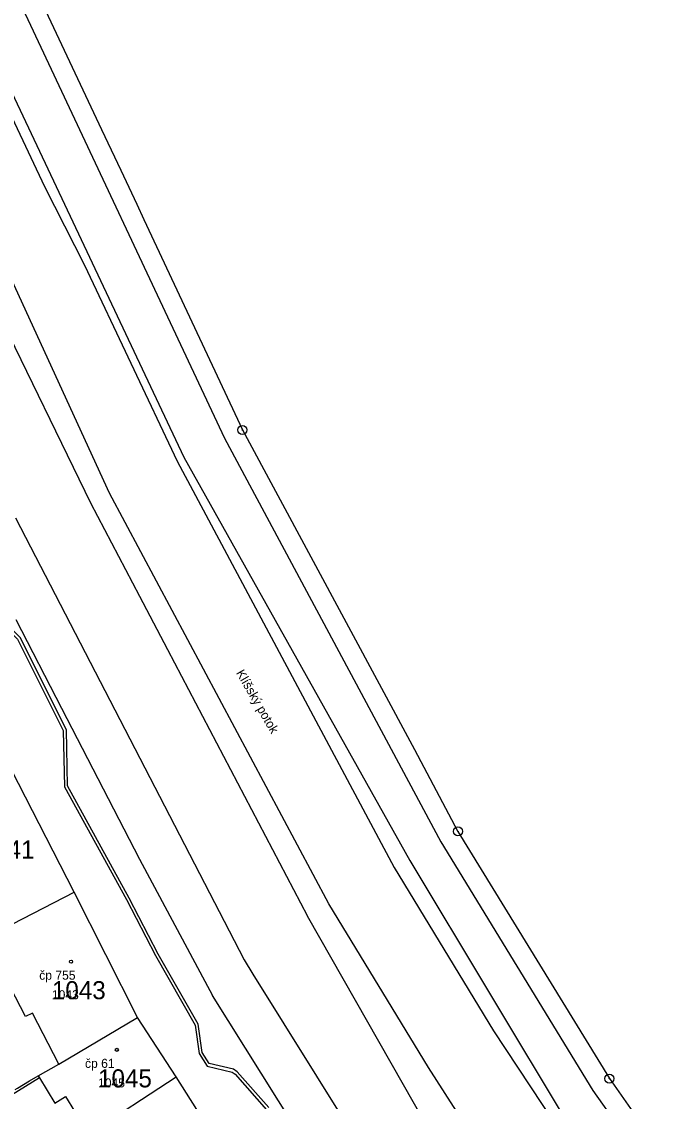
# Model space of a CAD drawing. Extents: x -763628 to -761565, y -976033 to -973833.
# Drawn here: x -761868 to -761796.9, y -974899.1 to -974779.7 of the extents above; entities that cross this region are included whole.
import ezdxf

# ---------------------------------------------------------------- set-up
doc = ezdxf.new("R2010")
doc.units = 0
for name, color, linetype in [('KN_cisla parcel 1000', 7, 'Continuous'), ('KN_cisla parcel 500', 7, 'Continuous'), ('KN_cisla popisna 500', 7, 'Continuous'), ('KN_hranice parcel', 7, 'Continuous'), ('KN_hranice uzemi', 7, 'Continuous'), ('KN_popisy', 7, 'Continuous'), ('KN_vecna bremena', 7, 'Continuous'), ('KN_vnitrni kresba parcel', 7, 'Continuous'), ('KN_znacky bodu BP', 7, 'Continuous'), ('KN_znacky budov', 7, 'Continuous')]:
    doc.layers.add(name, color=color, linetype=linetype)

msp = doc.modelspace()

# ---------------------------------------------------------------- linework, layer by layer
at = {"layer": 'KN_hranice parcel'}
for p, q in [((-761862.2, -974875.99), (-761870.77, -974859.31)), ((-761855.18, -974889.88), (-761862.2, -974875.99)), ((-761850.91, -974896.45), (-761855.18, -974889.88)), ((-761846.71, -974903.05), (-761850.91, -974896.45))]:
    msp.add_line(p, q, dxfattribs=at)
for points in [[(-761810.08, -974915.63), (-761823.04, -974895.41), (-761834.04, -974877.31), (-761858.31, -974831.88), (-761872.33, -974801.33), (-761885.74, -974772.85), (-761886.88, -974770.42), (-761917.51, -974705.34), (-761920.67, -974699.09), (-761941.43, -974663.54), (-761945.24, -974656.74), (-761990.97, -974578.65), (-761992.27, -974576.42), (-761994.77, -974571.81), (-761997.35, -974565.98), (-761999.32, -974560.94)], [(-761987.47, -974568.32), (-761982.71, -974576.56), (-761978.88, -974583.19), (-761966.76, -974603.87), (-761959.45, -974616.82), (-761938.85, -974652.15), (-761938.32, -974653.07), (-761934.62, -974659.51), (-761914.18, -974695.15), (-761910.87, -974701.59), (-761879.94, -974767.27), (-761878.77, -974769.75), (-761865.49, -974797.95), (-761861.06, -974806.66), (-761850.83, -974828.32), (-761826.84, -974873.29), (-761815.87, -974891.33), (-761810.46, -974899.49), (-761803.28, -974910.43)], [(-761877.6, -974883.91), (-761875.99, -974883.1), (-761872.28, -974881.22), (-761871.3, -974880.69), (-761862.2, -974875.99)], [(-761868.7, -974897.85), (-761868.45, -974897.7), (-761867.12, -974896.87), (-761866.16, -974896.31), (-761863.91, -974895.02), (-761855.18, -974889.88)], [(-761867.17, -974906.77), (-761861.58, -974903.35), (-761860.6, -974902.76), (-761850.91, -974896.45)]]:
    msp.add_lwpolyline(points, dxfattribs=at)
at = {"layer": 'KN_hranice uzemi'}
for points in [[(-761865.37, -974778.51), (-761859.18, -974791.66), (-761857.05, -974796.17), (-761855.28, -974799.93)], [(-761855.28, -974799.93), (-761854.49, -974801.61), (-761843.61, -974824.89)], [(-761843.61, -974824.89), (-761824.6, -974860.23), (-761819.78, -974869.28), (-761803.05, -974896.63)], [(-761803.05, -974896.63), (-761796.86, -974905.45), (-761798.58, -974906.79), (-761801.08, -974908.73), (-761802.57, -974909.89), (-761803.28, -974910.43)]]:
    msp.add_lwpolyline(points, dxfattribs=at)
at = {"layer": 'KN_vecna bremena'}
for points in [[(-761902.53, -974774.73), (-761898.47, -974783.73), (-761898.31, -974785.02), (-761895.42, -974792.22), (-761883.42, -974817.43), (-761874.89, -974835.87), (-761870.26, -974844.67), (-761869.33, -974847.18), (-761868.46, -974848.03), (-761863.4, -974858.12), (-761863.27, -974864.36), (-761856.43, -974876.83), (-761853.22, -974883.03), (-761848.83, -974890.73), (-761848.4, -974893.85), (-761847.51, -974895.27), (-761844.73, -974895.9), (-761844.42, -974896.13), (-761840.96, -974900.07)], [(-761840.7, -974899.83), (-761844.18, -974895.87), (-761844.59, -974895.58), (-761847.29, -974894.97), (-761848.06, -974893.73), (-761848.49, -974890.61), (-761852.92, -974882.87), (-761856.13, -974876.67), (-761862.93, -974864.26), (-761863.06, -974858.04), (-761868.18, -974847.83), (-761869.03, -974846.98), (-761869.94, -974844.53), (-761874.57, -974835.71), (-761883.1, -974817.29), (-761895.1, -974792.08), (-761897.97, -974784.94), (-761898.13, -974783.63), (-761902.15, -974774.71)]]:
    msp.add_lwpolyline(points, dxfattribs=at)
at = {"layer": 'KN_vnitrni kresba parcel'}
for p, q in [((-761906.34, -974696.33), (-761845.59, -974825.81)), ((-761877.77, -974769.3), (-761850.09, -974827.9)), ((-761888.26, -974775.77), (-761860.38, -974832.94)), ((-761845.59, -974825.81), (-761821.69, -974870.43)), ((-761850.09, -974827.9), (-761825.11, -974872.49)), ((-761860.38, -974832.94), (-761836.42, -974878.65)), ((-761868.68, -974834.6), (-761843.4, -974883.49)), ((-761868.65, -974845.86), (-761863.61, -974855.66)), ((-761863.61, -974855.66), (-761854.96, -974872.37)), ((-761821.69, -974870.43), (-761804.87, -974897.93)), ((-761854.96, -974872.37), (-761846.92, -974887.44)), ((-761825.11, -974872.49), (-761803.08, -974909.18)), ((-761820.2, -974907.14), (-761836.42, -974878.65)), ((-761843.4, -974883.49), (-761842.47, -974885.09)), ((-761842.47, -974885.09), (-761826.36, -974910.85)), ((-761867.56, -974889.77), (-761869.22, -974886.54)), ((-761828.14, -974917.38), (-761846.92, -974887.44)), ((-761866.82, -974889.38), (-761867.56, -974889.77)), ((-761863.91, -974895.02), (-761866.82, -974889.38)), ((-761866.01, -974896.55), (-761871.83, -974900.1)), ((-761866.16, -974896.31), (-761866.01, -974896.55)), ((-761866.01, -974896.55), (-761864.32, -974899.34)), ((-761804.87, -974897.93), (-761798.74, -974906.57)), ((-761864.32, -974899.34), (-761863.16, -974898.62)), ((-761863.16, -974898.62), (-761860.6, -974902.76))]:
    msp.add_line(p, q, dxfattribs=at)
at = {"layer": 'KN_znacky bodu BP'}
for centre, radius in [((-761843.61, -974824.89), 0.5), ((-761843.61, -974824.89), 0.0303), ((-761819.78, -974869.28), 0.5), ((-761819.78, -974869.28), 0.0303), ((-761803.05, -974896.63), 0.5), ((-761803.05, -974896.63), 0.0303)]:
    msp.add_circle(centre, radius, dxfattribs=at)
at = {"layer": 'KN_znacky budov'}
for centre in [(-761862.54, -974883.7), (-761857.48, -974893.45)]:
    msp.add_circle(centre, 0.175, dxfattribs=at)

# ---------------------------------------------------------------- texts
at = {"layer": 'KN_cisla parcel 1000'}
for s, p in [('1041', (-761872.53, -974872.29)), ('1043', (-761864.66, -974887.85)), ('1045', (-761859.56, -974897.6))]:
    msp.add_text(s, height=2, dxfattribs=at).set_placement(p)
at = {"layer": 'KN_cisla parcel 500'}
for s, p in [('1043', (-761864.66, -974887.85)), ('1045', (-761859.56, -974897.6))]:
    msp.add_text(s, height=1, dxfattribs=at).set_placement(p)
at = {"layer": 'KN_cisla popisna 500'}
for s, p in [('čp 755', (-761866.06, -974885.69)), ('čp 61', (-761861, -974895.44))]:
    msp.add_text(s, height=1, dxfattribs=at).set_placement(p)
at = {"layer": 'KN_popisy'}
msp.add_text('Klíšský potok', height=1, rotation=300, dxfattribs=at).set_placement((-761844.34, -974851.75))

doc.saveas('drawing.dxf')
